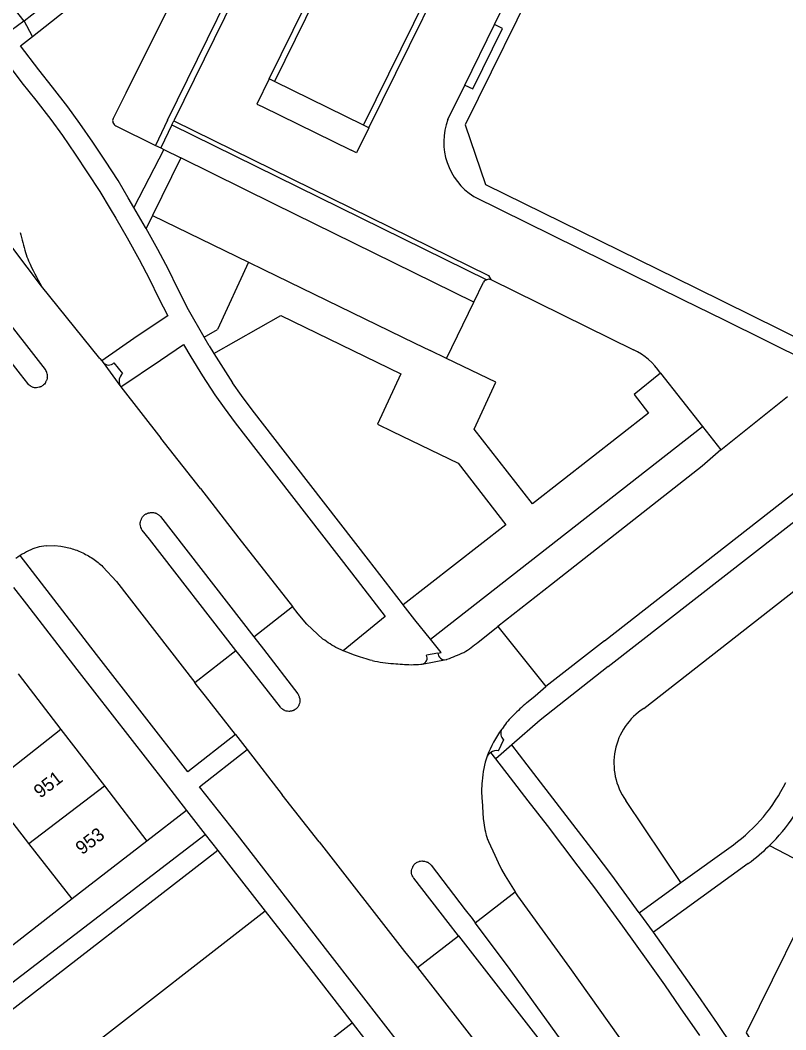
# Model space of a CAD drawing. Extents: x 194485 to 197793, y 468269 to 470822.
# Drawn here: x 196274.2 to 196342.7, y 470437.7 to 470528 of the extents above; entities that cross this region are included whole.
import ezdxf

# ---------------------------------------------------------------- set-up
doc = ezdxf.new("R2010")
doc.units = 0
for name, color, linetype in [('BGT grensvlak begroeid terreindeel', 7, 'Continuous'), ('BGT grensvlak onbegroeid terreindeel', 7, 'Continuous'), ('BGT grensvlak pand op maaiveld', 7, 'Continuous'), ('BGT grensvlak pand op maaiveld LR', 7, 'Continuous'), ('BGT grensvlak wegdeel', 7, 'Continuous'), ('BGT tekst huisnummerreeks', 7, 'Continuous')]:
    doc.layers.add(name, color=color, linetype=linetype)

msp = doc.modelspace()

# ---------------------------------------------------------------- linework, layer by layer
at = {"layer": 'BGT grensvlak begroeid terreindeel'}
msp.add_line((196333.296, 470450.913), (196328.358, 470458.262), dxfattribs=at)
for points in [[(196329.984, 470466.485), (196345.717, 470478.793), (196350.721, 470476.405)], [(196341.201, 470454.222), (196346.136, 470451.666), (196339.121, 470437.471), (196345.597, 470427.44)], [(196296.149, 470448.349), (196279.911, 470435.709), (196266.009, 470430.58), (196264.413, 470432.51)]]:
    msp.add_lwpolyline(points, dxfattribs=at)
msp.add_arc((196333.099, 470461.597), 5.796, 122.50504, 215.12444, dxfattribs=at)
at = {"layer": 'BGT grensvlak onbegroeid terreindeel'}
for p, q in [((196289.12, 470457.363), (196285.554, 470454.625)), ((196278.881, 470449.458), (196270.881, 470443.208))]:
    msp.add_line(p, q, dxfattribs=at)
at = {"layer": 'BGT grensvlak pand op maaiveld'}
for p, q in [((196274.051, 470469.585), (196277.883, 470464.602)), ((196277.883, 470464.602), (196281.766, 470459.552)), ((196275.03, 470454.408), (196271.198, 470459.334)), ((196281.766, 470459.552), (196285.554, 470454.625)), ((196278.881, 470449.458), (196275.03, 470454.408)), ((196285.554, 470454.625), (196278.881, 470449.458))]:
    msp.add_line(p, q, dxfattribs=at)
msp.add_lwpolyline([(196327.888, 470546.847), (196314.02, 470518.674), (196315.84, 470513.358), (196334.616, 470504.104), (196344.572, 470499.198), (196348.019, 470501.926), (196349.36, 470501.269)], dxfattribs=at)
at = {"layer": 'BGT grensvlak pand op maaiveld LR'}
for p, q in [((196277.883, 470464.602), (196271.198, 470459.334)), ((196275.03, 470454.408), (196281.766, 470459.552))]:
    msp.add_line(p, q, dxfattribs=at)
at = {"layer": 'BGT grensvlak wegdeel'}
for p, q in [((196306.646, 470542.237), (196296.972, 470522.555)), ((196291.976, 470538.134), (196283.682, 470521.513)), ((196304.918, 470518.659), (196314.6, 470538.281)), ((196296.78, 470537.019), (196287.982, 470519.027)), ((196316.631, 470527.656), (196320.903, 470536.29)), ((196272.996, 470529.969), (196274.563, 470527.962)), ((196275.344, 470526.586), (196279.448, 470529.835)), ((196274.596, 470527.987), (196275.967, 470529.058)), ((196274.563, 470527.962), (196274.596, 470527.987)), ((196275.344, 470526.586), (196274.596, 470527.987)), ((196313.981, 470522.223), (196316.631, 470527.656)), ((196296.972, 470522.555), (196296.496, 470522.788)), ((196304.918, 470518.659), (196296.972, 470522.555)), ((196312.473, 470519.163), (196313.981, 470522.223)), ((196283.682, 470521.513), (196282.559, 470519.263)), ((196295.869, 470520.311), (196303.812, 470516.417)), ((196282.786, 470518.591), (196286.325, 470516.846)), ((196287.423, 470519.091), (196286.325, 470516.846)), ((196287.806, 470518.668), (196286.801, 470516.612)), ((196287.806, 470518.668), (196287.982, 470519.027)), ((196287.806, 470518.668), (196315.96, 470504.833)), ((196305.394, 470518.426), (196304.918, 470518.659)), ((196286.325, 470516.846), (196286.801, 470516.612)), ((196287.085, 470516.472), (196284.407, 470511.295)), ((196288.595, 470515.728), (196286.068, 470510.562)), ((196286.801, 470516.612), (196287.085, 470516.472)), ((196287.085, 470516.472), (196288.595, 470515.728)), ((196276.163, 470504.241), (196269.409, 470513.18)), ((196276.497, 470496.796), (196264.82, 470511.842)), ((196286.068, 470510.562), (196285.507, 470509.414)), ((196286.068, 470510.562), (196294.651, 470506.388)), ((196294.651, 470506.388), (196291.875, 470500.392)), ((196294.651, 470506.388), (196295.987, 470505.739)), ((196295.987, 470505.739), (196309.507, 470499.165)), ((196281.366, 470497.779), (196276.163, 470504.241)), ((196314.782, 470502.819), (196315.649, 470504.617)), ((196316.32, 470504.848), (196329.052, 470498.572)), ((196312.353, 470497.787), (196314.782, 470502.819)), ((196290.675, 470499.702), (196291.875, 470500.392)), ((196337.099, 470501.258), (196345.959, 470496.867)), ((196291.121, 470498.912), (196290.675, 470499.702)), ((196291.121, 470498.912), (196291.549, 470498.237)), ((196309.507, 470499.165), (196310.875, 470498.5)), ((196281.366, 470497.779), (196281.533, 470497.587)), ((196291.549, 470498.237), (196293.216, 470495.61)), ((196312.353, 470497.787), (196310.875, 470498.5)), ((196281.533, 470497.587), (196281.654, 470497.436)), ((196281.654, 470497.436), (196283.159, 470495.362)), ((196282.62, 470497.391), (196283.394, 470496.45)), ((196331.47, 470496.477), (196331.478, 470496.467)), ((196331.478, 470496.467), (196335.211, 470491.703)), ((196283.159, 470495.362), (196283.255, 470495.239)), ((196283.255, 470495.239), (196286.804, 470490.662)), ((196326.451, 470472.534), (196354.655, 470494.602)), ((196336.848, 470489.614), (196342.804, 470494.398)), ((196310.907, 470472.67), (196335.211, 470491.703)), ((196335.211, 470491.703), (196336.848, 470489.614)), ((196290.372, 470486.163), (196286.804, 470490.662)), ((196336.848, 470489.614), (196335.196, 470488.152)), ((196335.196, 470488.152), (196321.727, 470477.582)), ((196326.777, 470470.233), (196344.873, 470484.337)), ((196276.555, 470481.031), (196277.322, 470481.049)), ((196321.727, 470477.582), (196316.941, 470473.829)), ((196295.12, 470472.906), (196298.595, 470475.596)), ((196315.159, 470472.429), (196316.941, 470473.829)), ((196316.941, 470473.829), (196321.216, 470468.438)), ((196326.451, 470472.534), (196321.216, 470468.438)), ((196289.843, 470468.822), (196293.521, 470471.668)), ((196310.18, 470470.453), (196312.313, 470470.852)), ((196311.574, 470471.434), (196310.549, 470471.252)), ((196326.777, 470470.233), (196320.729, 470465.437)), ((196320.276, 470467.627), (196321.216, 470468.438)), ((196319.487, 470466.975), (196320.276, 470467.627)), ((196320.729, 470465.437), (196318.192, 470463.221)), ((196293.477, 470464.145), (196294.516, 470462.811)), ((196317, 470462.705), (196317.458, 470463.703)), ((196294.516, 470462.811), (196297.669, 470458.766)), ((196316.758, 470461.969), (196316.308, 470462.554)), ((196318.192, 470463.221), (196316.758, 470461.969)), ((196300.979, 470454.557), (196297.669, 470458.766)), ((196289.12, 470457.363), (196290.791, 470455.221)), ((196270.328, 470439.521), (196290.791, 470455.221)), ((196290.791, 470455.221), (196291.92, 470453.772)), ((196291.92, 470453.772), (196264.413, 470432.51)), ((196291.92, 470453.772), (196296.149, 470448.349)), ((196333.296, 470450.913), (196337.977, 470454.301)), ((196339.314, 470452.618), (196330.83, 470446.477)), ((196329.576, 470448.22), (196333.296, 470450.913)), ((196314.91, 470447.321), (196318.483, 470450.097)), ((196309.753, 470443.313), (196313.406, 470446.152)), ((196303.918, 470438.358), (196305.008, 470436.952))]:
    msp.add_line(p, q, dxfattribs=at)
for points in [[(196287.423, 470519.091), (196296.305, 470537.253), (196299.347, 470543.432)], [(196296.496, 470522.788), (196306.171, 470542.473), (196306.646, 470542.237)], [(196305.394, 470518.426), (196315.075, 470538.045), (196314.6, 470538.281)], [(196274.563, 470527.962), (196273.429, 470527.115), (196272.725, 470526.507), (196272.25, 470525.836), (196271.77, 470524.813), (196271.413, 470523.765), (196271.244, 470522.625)], [(196313.981, 470522.223), (196314.693, 470521.895), (196317.351, 470527.297), (196316.631, 470527.656)], [(196284.407, 470511.295), (196283.909, 470512.144), (196282.988, 470513.714), (196281.864, 470515.427), (196280.741, 470517.133), (196279.571, 470518.814), (196278.502, 470520.294), (196277.141, 470522.05), (196275.907, 470523.605), (196274.274, 470525.739), (196275.344, 470526.586)], [(196271.244, 470522.625), (196273.159, 470524.083), (196274.406, 470522.44), (196275.646, 470520.877), (196276.981, 470519.155), (196278.021, 470517.715), (196279.167, 470516.068), (196280.276, 470514.383), (196281.373, 470512.711), (196282.275, 470511.174), (196282.78, 470510.333), (196283.805, 470508.566), (196284.881, 470506.629), (196285.813, 470504.873), (196286.61, 470503.215), (196287.437, 470501.606), (196284.703, 470499.792), (196281.533, 470497.587)], [(196296.496, 470522.788), (196295.393, 470520.545), (196295.869, 470520.311)], [(196287.982, 470519.027), (196316.103, 470505.208), (196316.32, 470504.848)], [(196305.394, 470518.426), (196304.288, 470516.184), (196303.812, 470516.417)], [(196314.782, 470502.819), (196296.978, 470511.595), (196288.595, 470515.728)], [(196314.792, 470512.27), (196333.502, 470503.024), (196337.099, 470501.258)], [(196285.507, 470509.414), (196285.457, 470509.504), (196284.407, 470511.295)], [(196276.669, 470496.072), (196276.656, 470496.011), (196276.622, 470495.89), (196276.601, 470495.831), (196276.577, 470495.773), (196276.551, 470495.716), (196276.523, 470495.66), (196276.498, 470495.616), (196276.47, 470495.573), (196276.408, 470495.493), (196276.338, 470495.42), (196276.3, 470495.387), (196276.261, 470495.357), (196276.221, 470495.329), (196276.179, 470495.303), (196276.136, 470495.28), (196276.092, 470495.259), (196276.046, 470495.241), (196275.999, 470495.225), (196275.941, 470495.209), (196275.824, 470495.185), (196275.704, 470495.173), (196275.644, 470495.17), (196275.584, 470495.171), (196275.538, 470495.174), (196275.448, 470495.188), (196275.404, 470495.199), (196275.36, 470495.213), (196275.276, 470495.249), (196275.236, 470495.27), (196275.19, 470495.298), (196275.146, 470495.328), (196275.062, 470495.395), (196274.986, 470495.47), (196274.918, 470495.553), (196274.284, 470496.379), (196263.609, 470510.079)], [(196290.675, 470499.702), (196289.297, 470502.144), (196288.312, 470504.062), (196287.509, 470505.73), (196286.551, 470507.536), (196285.507, 470509.414)], [(196291.549, 470498.237), (196297.531, 470501.644), (196308.253, 470496.408), (196306.184, 470491.917), (196307.512, 470491.263), (196313.399, 470488.416), (196317.635, 470482.919), (196308.477, 470475.746)], [(196283.255, 470495.239), (196286.792, 470497.644), (196288.854, 470499.043), (196289.487, 470497.943), (196290.531, 470496.233), (196291.644, 470494.542), (196292.472, 470493.363), (196293.458, 470492.036), (196297.374, 470486.982), (196303.869, 470478.611), (196306.875, 470474.712), (196303.118, 470471.652)], [(196331.478, 470496.467), (196329.114, 470494.555), (196330.39, 470492.903), (196320.032, 470484.794), (196314.805, 470491.468), (196316.738, 470495.671), (196312.353, 470497.787)], [(196308.477, 470475.746), (196308.4, 470475.846), (196305.372, 470479.773), (196298.876, 470488.145), (196294.972, 470493.184), (196294.012, 470494.476), (196293.216, 470495.61)], [(196290.372, 470486.163), (196293.796, 470481.72), (196298.595, 470475.596)], [(196293.521, 470471.668), (196285.811, 470481.631), (196285.156, 470482.432), (196285.128, 470482.476), (196285.102, 470482.521), (196285.078, 470482.568), (196285.036, 470482.664), (196285.019, 470482.714), (196284.992, 470482.815), (196284.984, 470482.858), (196284.978, 470482.903), (196284.974, 470482.991), (196284.975, 470483.036), (196284.979, 470483.08), (196284.995, 470483.168), (196285.029, 470483.287), (196285.05, 470483.346), (196285.074, 470483.403), (196285.1, 470483.459), (196285.129, 470483.514), (196285.16, 470483.568), (196285.187, 470483.61), (196285.249, 470483.689), (196285.319, 470483.76), (196285.357, 470483.793), (196285.397, 470483.823), (196285.44, 470483.852), (196285.484, 470483.878), (196285.529, 470483.902), (196285.623, 470483.942), (196285.672, 470483.958), (196285.722, 470483.971), (196285.783, 470483.984), (196285.844, 470483.994), (196285.906, 470484.001), (196286.031, 470484.007), (196286.155, 470484.001), (196286.25, 470483.987), (196286.297, 470483.975), (196286.342, 470483.961), (196286.387, 470483.944), (196286.431, 470483.924), (196286.474, 470483.902), (196286.522, 470483.873), (196286.569, 470483.841), (196286.615, 470483.807), (196286.659, 470483.771), (196286.7, 470483.733), (196286.778, 470483.65), (196295.12, 470472.906)], [(196277.322, 470481.049), (196277.885, 470481.006), (196278.029, 470480.982), (196278.316, 470480.924), (196278.458, 470480.891), (196278.6, 470480.855), (196278.74, 470480.816), (196278.88, 470480.774), (196279.019, 470480.729), (196279.158, 470480.681), (196279.295, 470480.631), (196279.431, 470480.578), (196279.7, 470480.463), (196279.832, 470480.401), (196279.964, 470480.336), (196280.095, 470480.269), (196280.224, 470480.199), (196280.352, 470480.126), (196280.478, 470480.051), (196280.602, 470479.973), (196280.725, 470479.892), (196280.847, 470479.809), (196280.966, 470479.724), (196281.084, 470479.636), (196281.2, 470479.545), (196281.314, 470479.452), (196281.426, 470479.357), (196281.536, 470479.26), (196281.644, 470479.16), (196282.851, 470477.836), (196289.843, 470468.822)], [(196293.477, 470464.145), (196289.217, 470460.82), (196281.057, 470471.326), (196274.251, 470480.158)], [(196273.663, 470477.316), (196274.817, 470475.819), (196279.317, 470469.98), (196287.188, 470459.84), (196289.12, 470457.363)], [(196303.118, 470471.652), (196302.872, 470471.751), (196302.768, 470471.795), (196302.665, 470471.841), (196302.463, 470471.942), (196302.364, 470471.997), (196302.266, 470472.054), (196302.102, 470472.154), (196301.939, 470472.257), (196301.777, 470472.363), (196301.459, 470472.581), (196301.303, 470472.694), (196299.877, 470474.023), (196299.092, 470474.962), (196298.595, 470475.596)], [(196310.907, 470472.67), (196309.51, 470474.407), (196308.477, 470475.746)], [(196295.12, 470472.906), (196295.986, 470471.792), (196299.048, 470467.787), (196299.078, 470467.744), (196299.105, 470467.699), (196299.13, 470467.653), (196299.153, 470467.606), (196299.174, 470467.558), (196299.192, 470467.509), (196299.222, 470467.409), (196299.232, 470467.365), (196299.239, 470467.32), (196299.245, 470467.23), (196299.245, 470467.185), (196299.242, 470467.139), (196299.228, 470467.05), (196299.198, 470466.932), (196299.158, 470466.818), (196299.134, 470466.762), (196299.107, 470466.707), (196299.078, 470466.654), (196299.054, 470466.614), (196299.028, 470466.575), (196298.999, 470466.538), (196298.935, 470466.469), (196298.901, 470466.438), (196298.864, 470466.408), (196298.825, 470466.38), (196298.743, 470466.331), (196298.7, 470466.311), (196298.656, 470466.293), (196298.61, 470466.277), (196298.564, 470466.264), (196298.505, 470466.251), (196298.385, 470466.233), (196298.325, 470466.228), (196298.264, 470466.226), (196298.143, 470466.23), (196298.057, 470466.242), (196298.014, 470466.251), (196297.931, 470466.277), (196297.891, 470466.293), (196297.814, 470466.332), (196297.728, 470466.387), (196297.649, 470466.449), (196297.611, 470466.483), (196297.541, 470466.556), (196297.509, 470466.595), (196294.486, 470470.456), (196293.785, 470471.327), (196293.521, 470471.668)], [(196311.574, 470471.434), (196311.855, 470471.491), (196310.907, 470472.67)], [(196305.69, 470470.783), (196305.537, 470470.817), (196305.152, 470470.921), (196304.961, 470470.977), (196304.582, 470471.098), (196304.216, 470471.226), (196304.04, 470471.291), (196303.533, 470471.487), (196303.118, 470471.652)], [(196293.477, 470464.145), (196290.797, 470467.584), (196289.987, 470468.637), (196289.843, 470468.822)], [(196323.272, 470416.968), (196315.235, 470427.352), (196306.925, 470438.073), (196301.751, 470444.743), (196293.668, 470455.171), (196290.277, 470459.473), (196294.516, 470462.811)], [(196329.576, 470448.22), (196327.112, 470451.573), (196325.628, 470453.532), (196319.562, 470461.441), (196318.192, 470463.221)], [(196334.987, 470437.233), (196333.261, 470439.725), (196331.855, 470441.759), (196330.374, 470443.857), (196328.097, 470447.024), (196325.589, 470450.437), (196324.111, 470452.388), (196321.377, 470456.026), (196319.649, 470458.224), (196318.058, 470460.28), (196316.758, 470461.969)], [(196315.538, 470458.217), (196315.615, 470456.645), (196315.671, 470456.247), (196315.704, 470456.049), (196315.778, 470455.655), (196315.819, 470455.458), (196315.863, 470455.262), (196315.888, 470455.162), (196315.916, 470455.063), (196315.946, 470454.965), (196316.016, 470454.771), (196316.055, 470454.676), (196316.096, 470454.582), (196316.66, 470453.354), (196316.956, 470452.714), (196317.253, 470452.081), (196317.572, 470451.522), (196318.483, 470450.097)], [(196300.979, 470454.557), (196308.601, 470444.759), (196309.544, 470443.582), (196309.753, 470443.313)], [(196313.406, 470446.152), (196312.486, 470447.334), (196309.412, 470451.308), (196309.38, 470451.353), (196309.323, 470451.447), (196309.276, 470451.547), (196309.257, 470451.598), (196309.24, 470451.65), (196309.225, 470451.703), (196309.216, 470451.746), (196309.21, 470451.789), (196309.206, 470451.875), (196309.214, 470451.961), (196309.221, 470452.004), (196309.251, 470452.108), (196309.272, 470452.169), (196309.296, 470452.229), (196309.322, 470452.288), (196309.35, 470452.346), (196309.381, 470452.403), (196309.436, 470452.493), (196309.487, 470452.557), (196309.516, 470452.587), (196309.546, 470452.614), (196309.611, 470452.664), (196309.661, 470452.696), (196309.712, 470452.726), (196309.819, 470452.779), (196309.901, 470452.81), (196309.943, 470452.822), (196310.034, 470452.839), (196310.131, 470452.845), (196310.179, 470452.844), (196310.228, 470452.84), (196310.374, 470452.816), (196310.517, 470452.782), (196310.588, 470452.76), (196310.628, 470452.745), (196310.667, 470452.728), (196310.705, 470452.709), (196310.777, 470452.662), (196310.823, 470452.626), (196310.867, 470452.588), (196310.95, 470452.505), (196310.988, 470452.461), (196314.02, 470448.479), (196314.632, 470447.692), (196314.91, 470447.321)], [(196335.273, 470426.594), (196330.408, 470433.422), (196323.373, 470443.314), (196318.722, 470449.723), (196318.483, 470450.097)], [(196296.149, 470448.349), (196300.013, 470443.395), (196303.918, 470438.358)], [(196330.83, 470446.477), (196329.634, 470448.141), (196329.576, 470448.22)], [(196313.406, 470446.152), (196328.099, 470427.245), (196328.475, 470427.06), (196328.556, 470427.076), (196328.596, 470427.089), (196328.635, 470427.104), (196328.672, 470427.122), (196328.708, 470427.143), (196328.742, 470427.166), (196328.775, 470427.192), (196328.834, 470427.25), (196328.859, 470427.28), (196328.881, 470427.311), (196328.901, 470427.344), (196328.919, 470427.378), (196328.935, 470427.413), (196328.949, 470427.449), (196328.96, 470427.486), (196328.968, 470427.523), (196328.911, 470427.814), (196323.759, 470435.212), (196317.885, 470443.342), (196314.91, 470447.321)], [(196343.524, 470427.696), (196342.51, 470429.252), (196341.412, 470431.114), (196340.297, 470432.824), (196337.914, 470436.31), (196336.553, 470438.309), (196334.823, 470440.807), (196331.921, 470444.959), (196330.83, 470446.477)], [(196309.753, 470443.313), (196323.718, 470425.37), (196324.565, 470423.876), (196324.622, 470423.749), (196324.677, 470423.621), (196324.729, 470423.491), (196324.778, 470423.361), (196324.825, 470423.23), (196324.911, 470422.964), (196324.985, 470422.696), (196325.018, 470422.56), (196325.076, 470422.287), (196325.101, 470422.15), (196325.123, 470422.013), (196325.142, 470421.874), (196325.158, 470421.736), (196325.172, 470421.595), (196325.19, 470421.312), (196325.195, 470421.171), (196325.197, 470421.029), (196325.196, 470420.888), (196325.192, 470420.746), (196325.185, 470420.605), (196325.162, 470420.308)], [(196246.466, 470406.984), (196255.94, 470401.105), (196303.918, 470438.358)]]:
    msp.add_lwpolyline(points, dxfattribs=at)
for centre, radius, start, end in [((196283.008, 470519.04), 0.501, 153.58132, 243.74838), ((196317.852, 470517.136), 5.749, 159.35556, 237.83323), ((196301.891, 470515.398), 28.36, 192.91656, 196.66795), ((196282.414, 470509.693), 8.066, 197.5244, 203.20158), ((196297.504, 470516.59), 24.657, 204.11783, 210.05563), ((196316.165, 470504.206), 0.66, 108.11427, 141.4483), ((196316.167, 470504.195), 0.671, 76.80245, 107.96944), ((196326.425, 470493.097), 6.072, 33.81994, 64.36753), ((196275.545, 470496.158), 1.146, 13.17993, 33.83943), ((196282.158, 470497.856), 0.656, 219.85486, 314.81088), ((196275.838, 470496.226), 0.845, 349.47334, 13.16807), ((196284.026, 470495.744), 0.947, 131.82604, 203.7975), ((196279.663, 470471.535), 10.18, 117.24589, 122.11233), ((196276.904, 470476.879), 4.166, 94.81, 117.16849), ((196280.629, 470470.152), 11.866, 122.51481, 124.86532), ((196309.845, 470478.374), 7.974, 300.51151, 311.79578), ((196299.136, 470504.395), 36.049, 291.61405, 294.16413), ((196308.383, 470482.364), 11.89, 256.90822, 266.28106), ((196310.081, 470470.984), 0.54, 280.61732, 29.80511), ((196312.198, 470471.466), 0.625, 182.97916, 280.57639), ((196312.208, 470471.434), 0.591, 280.2188, 290.48147), ((196310.426, 470501.761), 31.388, 264.8568, 267.74175), ((196308.609, 470488.391), 18.003, 271.84511, 274.57387), ((196310.085, 470470.917), 0.474, 265.18353, 281.59915), ((196334.344, 470450.165), 22.435, 131.47044, 135.49439), ((196321.89, 470461.942), 5.308, 131.91787, 147.81116), ((196323.89, 470459.522), 8.347, 142.1662, 161.19291), ((196317.906, 470464.263), 0.718, 148.13559, 231.32295), ((196317.924, 470464.247), 0.741, 135.21625, 147.79501), ((196316.852, 470461.723), 0.993, 123.19694, 150.44241), ((196316.853, 470461.719), 0.997, 81.50078, 123.11813), ((196322.311, 470459.77), 6.779, 158.87172, 178.11163), ((196321.865, 470459.112), 6.39, 172.07641, 188.05264), ((196329.185, 470466.449), 14.996, 305.89417, 334.01545), ((196329.196, 470466.438), 17.128, 314.5005, 325.96128), ((196329.079, 470466.571), 17.304, 306.26177, 314.46906)]:
    msp.add_arc(centre, radius, start, end, dxfattribs=at)

# ---------------------------------------------------------------- texts
at = {"layer": 'BGT tekst huisnummerreeks'}
for s, p in [('951', (196276.035, 470458.405)), ('953', (196279.778, 470453.345))]:
    msp.add_text(s, height=1.2, rotation=37.6, dxfattribs=at).set_placement(p)

doc.saveas('drawing.dxf')
